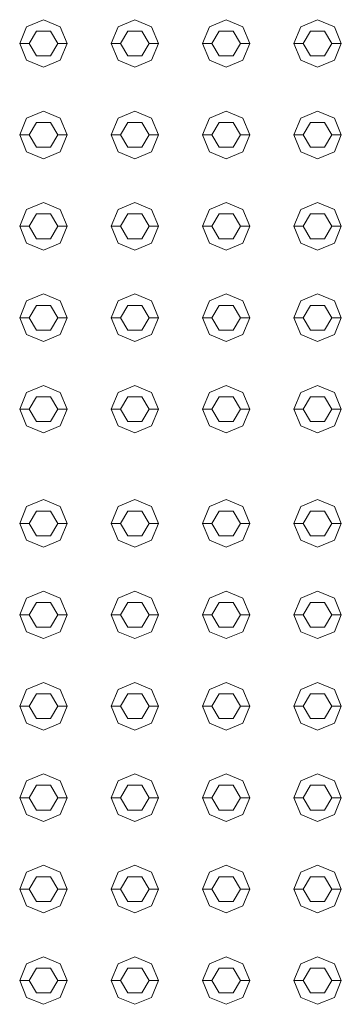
# Model space of a CAD drawing. Header units: millimetres. Extents: x -261 to 187, y -214 to 106.
# Tile 623 of 656: x -213.831 to -213.662, y 13.294 to 13.812. Entities that reach past the tile are written whole.
import ezdxf

# ---------------------------------------------------------------- set-up
doc = ezdxf.new("R2010")
doc.units = ezdxf.units.MM
doc.header["$LTSCALE"] = 0.005
doc.header["$MEASUREMENT"] = 0
doc.layers.add('IFC-Elemento construtivo genérico-Contorno', color=9, linetype='Continuous', lineweight=5)

msp = doc.modelspace()

# ---------------------------------------------------------------- linework, layer by layer
at = {"layer": 'IFC-Elemento construtivo genérico-Contorno', "lineweight": 5}
for p, q in [((-213.8274, 13.80853), (-213.81855, 13.8122)), ((-213.81855, 13.8122), (-213.80969, 13.80853)), ((-213.77931, 13.80853), (-213.77046, 13.8122)), ((-213.77046, 13.8122), (-213.7616, 13.80853)), ((-213.73122, 13.80853), (-213.72236, 13.8122)), ((-213.72236, 13.8122), (-213.71351, 13.80853)), ((-213.68313, 13.80853), (-213.67427, 13.8122)), ((-213.67427, 13.8122), (-213.66542, 13.80853)), ((-213.83107, 13.79968), (-213.8274, 13.80853)), ((-213.82606, 13.79968), (-213.8223, 13.80618)), ((-213.8223, 13.80618), (-213.81479, 13.80618)), ((-213.81479, 13.80618), (-213.81103, 13.79968)), ((-213.80969, 13.80853), (-213.80602, 13.79968)), ((-213.78298, 13.79968), (-213.77931, 13.80853)), ((-213.77797, 13.79968), (-213.77421, 13.80618)), ((-213.77421, 13.80618), (-213.7667, 13.80618)), ((-213.7667, 13.80618), (-213.76294, 13.79968)), ((-213.7616, 13.80853), (-213.75793, 13.79968)), ((-213.73489, 13.79968), (-213.73122, 13.80853)), ((-213.72988, 13.79968), (-213.72612, 13.80618)), ((-213.72612, 13.80618), (-213.71861, 13.80618)), ((-213.71861, 13.80618), (-213.71485, 13.79968)), ((-213.71351, 13.80853), (-213.70984, 13.79968)), ((-213.6868, 13.79968), (-213.68313, 13.80853)), ((-213.68179, 13.79968), (-213.67803, 13.80618)), ((-213.67803, 13.80618), (-213.67052, 13.80618)), ((-213.67052, 13.80618), (-213.66676, 13.79968)), ((-213.66542, 13.80853), (-213.66175, 13.79968)), ((-213.83107, 13.79968), (-213.82606, 13.79968)), ((-213.83107, 13.79968), (-213.8274, 13.79082)), ((-213.82606, 13.79968), (-213.8223, 13.79316)), ((-213.81479, 13.79316), (-213.81103, 13.79968)), ((-213.81103, 13.79968), (-213.80602, 13.79968)), ((-213.80969, 13.79082), (-213.80602, 13.79968)), ((-213.78298, 13.79968), (-213.77797, 13.79968)), ((-213.78298, 13.79968), (-213.77931, 13.79082)), ((-213.77797, 13.79968), (-213.77421, 13.79316)), ((-213.7667, 13.79316), (-213.76294, 13.79968)), ((-213.76294, 13.79968), (-213.75793, 13.79968)), ((-213.7616, 13.79082), (-213.75793, 13.79968)), ((-213.73489, 13.79968), (-213.72988, 13.79968)), ((-213.73489, 13.79968), (-213.73122, 13.79082)), ((-213.72988, 13.79968), (-213.72612, 13.79316)), ((-213.71861, 13.79316), (-213.71485, 13.79968)), ((-213.71485, 13.79968), (-213.70984, 13.79968)), ((-213.71351, 13.79082), (-213.70984, 13.79968)), ((-213.6868, 13.79968), (-213.68179, 13.79968)), ((-213.6868, 13.79968), (-213.68313, 13.79082)), ((-213.68179, 13.79968), (-213.67803, 13.79316)), ((-213.67052, 13.79316), (-213.66676, 13.79968)), ((-213.66676, 13.79968), (-213.66175, 13.79968)), ((-213.66542, 13.79082), (-213.66175, 13.79968)), ((-213.8274, 13.79082), (-213.81855, 13.78715)), ((-213.8223, 13.79316), (-213.81479, 13.79316)), ((-213.81855, 13.78715), (-213.80969, 13.79082)), ((-213.77931, 13.79082), (-213.77046, 13.78715)), ((-213.77421, 13.79316), (-213.7667, 13.79316)), ((-213.77046, 13.78715), (-213.7616, 13.79082)), ((-213.73122, 13.79082), (-213.72236, 13.78715)), ((-213.72612, 13.79316), (-213.71861, 13.79316)), ((-213.72236, 13.78715), (-213.71351, 13.79082)), ((-213.68313, 13.79082), (-213.67427, 13.78715)), ((-213.67803, 13.79316), (-213.67052, 13.79316)), ((-213.67427, 13.78715), (-213.66542, 13.79082)), ((-213.8274, 13.76044), (-213.81855, 13.76411)), ((-213.81855, 13.76411), (-213.80969, 13.76044)), ((-213.77931, 13.76044), (-213.77046, 13.76411)), ((-213.77046, 13.76411), (-213.7616, 13.76044)), ((-213.73122, 13.76044), (-213.72236, 13.76411)), ((-213.72236, 13.76411), (-213.71351, 13.76044)), ((-213.68313, 13.76044), (-213.67427, 13.76411)), ((-213.67427, 13.76411), (-213.66542, 13.76044)), ((-213.83107, 13.75158), (-213.8274, 13.76044)), ((-213.82606, 13.75158), (-213.8223, 13.75809)), ((-213.8223, 13.75809), (-213.81479, 13.75809)), ((-213.81479, 13.75809), (-213.81103, 13.75158)), ((-213.80969, 13.76044), (-213.80602, 13.75158)), ((-213.78298, 13.75158), (-213.77931, 13.76044)), ((-213.77797, 13.75158), (-213.77421, 13.75809)), ((-213.77421, 13.75809), (-213.7667, 13.75809)), ((-213.7667, 13.75809), (-213.76294, 13.75158)), ((-213.7616, 13.76044), (-213.75793, 13.75158)), ((-213.73489, 13.75158), (-213.73122, 13.76044)), ((-213.72988, 13.75158), (-213.72612, 13.75809)), ((-213.72612, 13.75809), (-213.71861, 13.75809)), ((-213.71861, 13.75809), (-213.71485, 13.75158)), ((-213.71351, 13.76044), (-213.70984, 13.75158)), ((-213.6868, 13.75158), (-213.68313, 13.76044)), ((-213.68179, 13.75158), (-213.67803, 13.75809)), ((-213.67803, 13.75809), (-213.67052, 13.75809)), ((-213.67052, 13.75809), (-213.66676, 13.75158)), ((-213.66542, 13.76044), (-213.66175, 13.75158)), ((-213.83107, 13.75158), (-213.82606, 13.75158)), ((-213.83107, 13.75158), (-213.8274, 13.74273)), ((-213.82606, 13.75158), (-213.8223, 13.74508)), ((-213.81479, 13.74508), (-213.81103, 13.75158)), ((-213.81103, 13.75158), (-213.80602, 13.75158)), ((-213.80969, 13.74273), (-213.80602, 13.75158)), ((-213.78298, 13.75158), (-213.77797, 13.75158)), ((-213.78298, 13.75158), (-213.77931, 13.74273)), ((-213.77797, 13.75158), (-213.77421, 13.74508)), ((-213.7667, 13.74508), (-213.76294, 13.75158)), ((-213.76294, 13.75158), (-213.75793, 13.75158)), ((-213.7616, 13.74273), (-213.75793, 13.75158)), ((-213.73489, 13.75158), (-213.72988, 13.75158)), ((-213.73489, 13.75158), (-213.73122, 13.74273)), ((-213.72988, 13.75158), (-213.72612, 13.74508)), ((-213.71861, 13.74508), (-213.71485, 13.75158)), ((-213.71485, 13.75158), (-213.70984, 13.75158)), ((-213.71351, 13.74273), (-213.70984, 13.75158)), ((-213.6868, 13.75158), (-213.68179, 13.75158)), ((-213.6868, 13.75158), (-213.68313, 13.74273)), ((-213.68179, 13.75158), (-213.67803, 13.74508)), ((-213.67052, 13.74508), (-213.66676, 13.75158)), ((-213.66676, 13.75158), (-213.66175, 13.75158)), ((-213.66542, 13.74273), (-213.66175, 13.75158)), ((-213.8274, 13.74273), (-213.81855, 13.73906)), ((-213.8223, 13.74508), (-213.81479, 13.74508)), ((-213.81855, 13.73906), (-213.80969, 13.74273)), ((-213.77931, 13.74273), (-213.77046, 13.73906)), ((-213.77421, 13.74508), (-213.7667, 13.74508)), ((-213.77046, 13.73906), (-213.7616, 13.74273)), ((-213.73122, 13.74273), (-213.72236, 13.73906)), ((-213.72612, 13.74508), (-213.71861, 13.74508)), ((-213.72236, 13.73906), (-213.71351, 13.74273)), ((-213.68313, 13.74273), (-213.67427, 13.73906)), ((-213.67803, 13.74508), (-213.67052, 13.74508)), ((-213.67427, 13.73906), (-213.66542, 13.74273)), ((-213.83107, 13.70349), (-213.8274, 13.71235)), ((-213.8274, 13.71235), (-213.81855, 13.71602)), ((-213.81855, 13.71602), (-213.80969, 13.71235)), ((-213.80969, 13.71235), (-213.80602, 13.70349)), ((-213.78298, 13.70349), (-213.77931, 13.71235)), ((-213.77931, 13.71235), (-213.77046, 13.71602)), ((-213.77046, 13.71602), (-213.7616, 13.71235)), ((-213.7616, 13.71235), (-213.75793, 13.70349)), ((-213.73489, 13.70349), (-213.73122, 13.71235)), ((-213.73122, 13.71235), (-213.72236, 13.71602)), ((-213.72236, 13.71602), (-213.71351, 13.71235)), ((-213.71351, 13.71235), (-213.70984, 13.70349)), ((-213.6868, 13.70349), (-213.68313, 13.71235)), ((-213.68313, 13.71235), (-213.67427, 13.71602)), ((-213.67427, 13.71602), (-213.66542, 13.71235)), ((-213.66542, 13.71235), (-213.66175, 13.70349)), ((-213.82606, 13.70349), (-213.8223, 13.71)), ((-213.8223, 13.71), (-213.81479, 13.71)), ((-213.81479, 13.71), (-213.81103, 13.70349)), ((-213.77797, 13.70349), (-213.77421, 13.71)), ((-213.77421, 13.71), (-213.7667, 13.71)), ((-213.7667, 13.71), (-213.76294, 13.70349)), ((-213.72988, 13.70349), (-213.72612, 13.71)), ((-213.72612, 13.71), (-213.71861, 13.71)), ((-213.71861, 13.71), (-213.71485, 13.70349)), ((-213.68179, 13.70349), (-213.67803, 13.71)), ((-213.67803, 13.71), (-213.67052, 13.71)), ((-213.67052, 13.71), (-213.66676, 13.70349)), ((-213.83107, 13.70349), (-213.82606, 13.70349)), ((-213.83107, 13.70349), (-213.8274, 13.69464)), ((-213.82606, 13.70349), (-213.8223, 13.69699)), ((-213.81479, 13.69699), (-213.81103, 13.70349)), ((-213.81103, 13.70349), (-213.80602, 13.70349)), ((-213.80969, 13.69464), (-213.80602, 13.70349)), ((-213.78298, 13.70349), (-213.77797, 13.70349)), ((-213.78298, 13.70349), (-213.77931, 13.69464)), ((-213.77797, 13.70349), (-213.77421, 13.69699)), ((-213.7667, 13.69699), (-213.76294, 13.70349)), ((-213.76294, 13.70349), (-213.75793, 13.70349)), ((-213.7616, 13.69464), (-213.75793, 13.70349)), ((-213.73489, 13.70349), (-213.72988, 13.70349)), ((-213.73489, 13.70349), (-213.73122, 13.69464)), ((-213.72988, 13.70349), (-213.72612, 13.69699)), ((-213.71861, 13.69699), (-213.71485, 13.70349)), ((-213.71485, 13.70349), (-213.70984, 13.70349)), ((-213.71351, 13.69464), (-213.70984, 13.70349)), ((-213.6868, 13.70349), (-213.68179, 13.70349)), ((-213.6868, 13.70349), (-213.68313, 13.69464)), ((-213.68179, 13.70349), (-213.67803, 13.69699)), ((-213.67052, 13.69699), (-213.66676, 13.70349)), ((-213.66676, 13.70349), (-213.66175, 13.70349)), ((-213.66542, 13.69464), (-213.66175, 13.70349)), ((-213.8223, 13.69699), (-213.81479, 13.69699)), ((-213.77421, 13.69699), (-213.7667, 13.69699)), ((-213.72612, 13.69699), (-213.71861, 13.69699)), ((-213.67803, 13.69699), (-213.67052, 13.69699)), ((-213.8274, 13.69464), (-213.81855, 13.69097)), ((-213.81855, 13.69097), (-213.80969, 13.69464)), ((-213.77931, 13.69464), (-213.77046, 13.69097)), ((-213.77046, 13.69097), (-213.7616, 13.69464)), ((-213.73122, 13.69464), (-213.72236, 13.69097)), ((-213.72236, 13.69097), (-213.71351, 13.69464)), ((-213.68313, 13.69464), (-213.67427, 13.69097)), ((-213.67427, 13.69097), (-213.66542, 13.69464)), ((-213.8274, 13.66426), (-213.81855, 13.66792)), ((-213.81855, 13.66792), (-213.80969, 13.66426)), ((-213.77931, 13.66426), (-213.77046, 13.66792)), ((-213.77046, 13.66792), (-213.7616, 13.66426)), ((-213.73122, 13.66426), (-213.72236, 13.66792)), ((-213.72236, 13.66792), (-213.71351, 13.66426)), ((-213.68313, 13.66426), (-213.67427, 13.66792)), ((-213.67427, 13.66792), (-213.66542, 13.66426)), ((-213.83107, 13.6554), (-213.8274, 13.66426)), ((-213.82606, 13.6554), (-213.8223, 13.66191)), ((-213.8223, 13.66191), (-213.81479, 13.66191)), ((-213.81479, 13.66191), (-213.81103, 13.6554)), ((-213.80969, 13.66426), (-213.80602, 13.6554)), ((-213.78298, 13.6554), (-213.77931, 13.66426)), ((-213.77797, 13.6554), (-213.77421, 13.66191)), ((-213.77421, 13.66191), (-213.7667, 13.66191)), ((-213.7667, 13.66191), (-213.76294, 13.6554)), ((-213.7616, 13.66426), (-213.75793, 13.6554)), ((-213.73489, 13.6554), (-213.73122, 13.66426)), ((-213.72988, 13.6554), (-213.72612, 13.66191)), ((-213.72612, 13.66191), (-213.71861, 13.66191)), ((-213.71861, 13.66191), (-213.71485, 13.6554)), ((-213.71351, 13.66426), (-213.70984, 13.6554)), ((-213.6868, 13.6554), (-213.68313, 13.66426)), ((-213.68179, 13.6554), (-213.67803, 13.66191)), ((-213.67803, 13.66191), (-213.67052, 13.66191)), ((-213.67052, 13.66191), (-213.66676, 13.6554)), ((-213.66542, 13.66426), (-213.66175, 13.6554)), ((-213.83107, 13.6554), (-213.82606, 13.6554)), ((-213.83107, 13.6554), (-213.8274, 13.64654)), ((-213.82606, 13.6554), (-213.8223, 13.64889)), ((-213.81479, 13.64889), (-213.81103, 13.6554)), ((-213.81103, 13.6554), (-213.80602, 13.6554)), ((-213.80969, 13.64654), (-213.80602, 13.6554)), ((-213.78298, 13.6554), (-213.77797, 13.6554)), ((-213.78298, 13.6554), (-213.77931, 13.64654)), ((-213.77797, 13.6554), (-213.77421, 13.64889)), ((-213.7667, 13.64889), (-213.76294, 13.6554)), ((-213.76294, 13.6554), (-213.75793, 13.6554)), ((-213.7616, 13.64654), (-213.75793, 13.6554)), ((-213.73489, 13.6554), (-213.72988, 13.6554)), ((-213.73489, 13.6554), (-213.73122, 13.64654)), ((-213.72988, 13.6554), (-213.72612, 13.64889)), ((-213.71861, 13.64889), (-213.71485, 13.6554)), ((-213.71485, 13.6554), (-213.70984, 13.6554)), ((-213.71351, 13.64654), (-213.70984, 13.6554)), ((-213.6868, 13.6554), (-213.68179, 13.6554)), ((-213.6868, 13.6554), (-213.68313, 13.64654)), ((-213.68179, 13.6554), (-213.67803, 13.64889)), ((-213.67052, 13.64889), (-213.66676, 13.6554)), ((-213.66676, 13.6554), (-213.66175, 13.6554)), ((-213.66542, 13.64654), (-213.66175, 13.6554)), ((-213.8274, 13.64654), (-213.81855, 13.64287)), ((-213.8223, 13.64889), (-213.81479, 13.64889)), ((-213.81855, 13.64287), (-213.80969, 13.64654)), ((-213.77931, 13.64654), (-213.77046, 13.64287)), ((-213.77421, 13.64889), (-213.7667, 13.64889)), ((-213.77046, 13.64287), (-213.7616, 13.64654)), ((-213.73122, 13.64654), (-213.72236, 13.64287)), ((-213.72612, 13.64889), (-213.71861, 13.64889)), ((-213.72236, 13.64287), (-213.71351, 13.64654)), ((-213.68313, 13.64654), (-213.67427, 13.64287)), ((-213.67803, 13.64889), (-213.67052, 13.64889)), ((-213.67427, 13.64287), (-213.66542, 13.64654)), ((-213.8274, 13.61616), (-213.81855, 13.61983)), ((-213.81855, 13.61983), (-213.80969, 13.61616)), ((-213.77931, 13.61616), (-213.77046, 13.61983)), ((-213.77046, 13.61983), (-213.7616, 13.61616)), ((-213.73122, 13.61616), (-213.72236, 13.61983)), ((-213.72236, 13.61983), (-213.71351, 13.61616)), ((-213.68313, 13.61616), (-213.67427, 13.61983)), ((-213.67427, 13.61983), (-213.66542, 13.61616)), ((-213.83107, 13.60731), (-213.8274, 13.61616)), ((-213.82606, 13.60731), (-213.8223, 13.61381)), ((-213.8223, 13.61381), (-213.81479, 13.61381)), ((-213.81479, 13.61381), (-213.81103, 13.60731)), ((-213.80969, 13.61616), (-213.80602, 13.60731)), ((-213.78298, 13.60731), (-213.77931, 13.61616)), ((-213.77797, 13.60731), (-213.77421, 13.61381)), ((-213.77421, 13.61381), (-213.7667, 13.61381)), ((-213.7667, 13.61381), (-213.76294, 13.60731)), ((-213.7616, 13.61616), (-213.75793, 13.60731)), ((-213.73489, 13.60731), (-213.73122, 13.61616)), ((-213.72988, 13.60731), (-213.72612, 13.61381)), ((-213.72612, 13.61381), (-213.71861, 13.61381)), ((-213.71861, 13.61381), (-213.71485, 13.60731)), ((-213.71351, 13.61616), (-213.70984, 13.60731)), ((-213.6868, 13.60731), (-213.68313, 13.61616)), ((-213.68179, 13.60731), (-213.67803, 13.61381)), ((-213.67803, 13.61381), (-213.67052, 13.61381)), ((-213.67052, 13.61381), (-213.66676, 13.60731)), ((-213.66542, 13.61616), (-213.66175, 13.60731)), ((-213.83107, 13.60731), (-213.82606, 13.60731)), ((-213.83107, 13.60731), (-213.8274, 13.59845)), ((-213.82606, 13.60731), (-213.8223, 13.6008)), ((-213.81479, 13.6008), (-213.81103, 13.60731)), ((-213.81103, 13.60731), (-213.80602, 13.60731)), ((-213.80969, 13.59845), (-213.80602, 13.60731)), ((-213.78298, 13.60731), (-213.77797, 13.60731)), ((-213.78298, 13.60731), (-213.77931, 13.59845)), ((-213.77797, 13.60731), (-213.77421, 13.6008)), ((-213.7667, 13.6008), (-213.76294, 13.60731)), ((-213.76294, 13.60731), (-213.75793, 13.60731)), ((-213.7616, 13.59845), (-213.75793, 13.60731)), ((-213.73489, 13.60731), (-213.72988, 13.60731)), ((-213.73489, 13.60731), (-213.73122, 13.59845)), ((-213.72988, 13.60731), (-213.72612, 13.6008)), ((-213.71861, 13.6008), (-213.71485, 13.60731)), ((-213.71485, 13.60731), (-213.70984, 13.60731)), ((-213.71351, 13.59845), (-213.70984, 13.60731)), ((-213.6868, 13.60731), (-213.68179, 13.60731)), ((-213.6868, 13.60731), (-213.68313, 13.59845)), ((-213.68179, 13.60731), (-213.67803, 13.6008)), ((-213.67052, 13.6008), (-213.66676, 13.60731)), ((-213.66676, 13.60731), (-213.66175, 13.60731)), ((-213.66542, 13.59845), (-213.66175, 13.60731)), ((-213.8274, 13.59845), (-213.81855, 13.59478)), ((-213.8223, 13.6008), (-213.81479, 13.6008)), ((-213.81855, 13.59478), (-213.80969, 13.59845)), ((-213.77931, 13.59845), (-213.77046, 13.59478)), ((-213.77421, 13.6008), (-213.7667, 13.6008)), ((-213.77046, 13.59478), (-213.7616, 13.59845)), ((-213.73122, 13.59845), (-213.72236, 13.59478)), ((-213.72612, 13.6008), (-213.71861, 13.6008)), ((-213.72236, 13.59478), (-213.71351, 13.59845)), ((-213.68313, 13.59845), (-213.67427, 13.59478)), ((-213.67803, 13.6008), (-213.67052, 13.6008)), ((-213.67427, 13.59478), (-213.66542, 13.59845)), ((-213.83107, 13.54719), (-213.8274, 13.55605)), ((-213.8274, 13.55605), (-213.81855, 13.55972)), ((-213.81855, 13.55972), (-213.80969, 13.55605)), ((-213.80969, 13.55605), (-213.80602, 13.54719)), ((-213.78298, 13.54719), (-213.77931, 13.55605)), ((-213.77931, 13.55605), (-213.77046, 13.55972)), ((-213.77046, 13.55972), (-213.7616, 13.55605)), ((-213.7616, 13.55605), (-213.75793, 13.54719)), ((-213.73489, 13.54719), (-213.73122, 13.55605)), ((-213.73122, 13.55605), (-213.72236, 13.55972)), ((-213.72236, 13.55972), (-213.71351, 13.55605)), ((-213.71351, 13.55605), (-213.70984, 13.54719)), ((-213.6868, 13.54719), (-213.68313, 13.55605)), ((-213.68313, 13.55605), (-213.67427, 13.55972)), ((-213.67427, 13.55972), (-213.66542, 13.55605)), ((-213.66542, 13.55605), (-213.66175, 13.54719)), ((-213.82606, 13.54719), (-213.8223, 13.5537)), ((-213.8223, 13.5537), (-213.81479, 13.5537)), ((-213.81479, 13.5537), (-213.81103, 13.54719)), ((-213.77797, 13.54719), (-213.77421, 13.5537)), ((-213.77421, 13.5537), (-213.7667, 13.5537)), ((-213.7667, 13.5537), (-213.76294, 13.54719)), ((-213.72988, 13.54719), (-213.72612, 13.5537)), ((-213.72612, 13.5537), (-213.71861, 13.5537)), ((-213.71861, 13.5537), (-213.71485, 13.54719)), ((-213.68179, 13.54719), (-213.67803, 13.5537)), ((-213.67803, 13.5537), (-213.67052, 13.5537)), ((-213.67052, 13.5537), (-213.66676, 13.54719)), ((-213.83107, 13.54719), (-213.82606, 13.54719)), ((-213.83107, 13.54719), (-213.8274, 13.53834)), ((-213.82606, 13.54719), (-213.8223, 13.54069)), ((-213.81479, 13.54069), (-213.81103, 13.54719)), ((-213.81103, 13.54719), (-213.80602, 13.54719)), ((-213.80969, 13.53834), (-213.80602, 13.54719)), ((-213.78298, 13.54719), (-213.77797, 13.54719)), ((-213.78298, 13.54719), (-213.77931, 13.53834)), ((-213.77797, 13.54719), (-213.77421, 13.54069)), ((-213.7667, 13.54069), (-213.76294, 13.54719)), ((-213.76294, 13.54719), (-213.75793, 13.54719)), ((-213.7616, 13.53834), (-213.75793, 13.54719)), ((-213.73489, 13.54719), (-213.72988, 13.54719)), ((-213.73489, 13.54719), (-213.73122, 13.53834)), ((-213.72988, 13.54719), (-213.72612, 13.54069)), ((-213.71861, 13.54069), (-213.71485, 13.54719)), ((-213.71485, 13.54719), (-213.70984, 13.54719)), ((-213.71351, 13.53834), (-213.70984, 13.54719)), ((-213.6868, 13.54719), (-213.68179, 13.54719)), ((-213.6868, 13.54719), (-213.68313, 13.53834)), ((-213.68179, 13.54719), (-213.67803, 13.54069)), ((-213.67052, 13.54069), (-213.66676, 13.54719)), ((-213.66676, 13.54719), (-213.66175, 13.54719)), ((-213.66542, 13.53834), (-213.66175, 13.54719)), ((-213.8223, 13.54069), (-213.81479, 13.54069)), ((-213.77421, 13.54069), (-213.7667, 13.54069)), ((-213.72612, 13.54069), (-213.71861, 13.54069)), ((-213.67803, 13.54069), (-213.67052, 13.54069)), ((-213.8274, 13.53834), (-213.81855, 13.53467)), ((-213.81855, 13.53467), (-213.80969, 13.53834)), ((-213.77931, 13.53834), (-213.77046, 13.53467)), ((-213.77046, 13.53467), (-213.7616, 13.53834)), ((-213.73122, 13.53834), (-213.72236, 13.53467)), ((-213.72236, 13.53467), (-213.71351, 13.53834)), ((-213.68313, 13.53834), (-213.67427, 13.53467)), ((-213.67427, 13.53467), (-213.66542, 13.53834)), ((-213.8274, 13.50796), (-213.81855, 13.51163)), ((-213.81855, 13.51163), (-213.80969, 13.50796)), ((-213.77931, 13.50796), (-213.77046, 13.51163)), ((-213.77046, 13.51163), (-213.7616, 13.50796)), ((-213.73122, 13.50796), (-213.72236, 13.51163)), ((-213.72236, 13.51163), (-213.71351, 13.50796)), ((-213.68313, 13.50796), (-213.67427, 13.51163)), ((-213.67427, 13.51163), (-213.66542, 13.50796)), ((-213.83107, 13.4991), (-213.8274, 13.50796)), ((-213.82606, 13.4991), (-213.8223, 13.50561)), ((-213.8223, 13.50561), (-213.81479, 13.50561)), ((-213.81479, 13.50561), (-213.81103, 13.4991)), ((-213.80969, 13.50796), (-213.80602, 13.4991)), ((-213.78298, 13.4991), (-213.77931, 13.50796)), ((-213.77797, 13.4991), (-213.77421, 13.50561)), ((-213.77421, 13.50561), (-213.7667, 13.50561)), ((-213.7667, 13.50561), (-213.76294, 13.4991)), ((-213.7616, 13.50796), (-213.75793, 13.4991)), ((-213.73489, 13.4991), (-213.73122, 13.50796)), ((-213.72988, 13.4991), (-213.72612, 13.50561)), ((-213.72612, 13.50561), (-213.71861, 13.50561)), ((-213.71861, 13.50561), (-213.71485, 13.4991)), ((-213.71351, 13.50796), (-213.70984, 13.4991)), ((-213.6868, 13.4991), (-213.68313, 13.50796)), ((-213.68179, 13.4991), (-213.67803, 13.50561)), ((-213.67803, 13.50561), (-213.67052, 13.50561)), ((-213.67052, 13.50561), (-213.66676, 13.4991)), ((-213.66542, 13.50796), (-213.66175, 13.4991)), ((-213.83107, 13.4991), (-213.82606, 13.4991)), ((-213.83107, 13.4991), (-213.8274, 13.49024)), ((-213.82606, 13.4991), (-213.8223, 13.49259)), ((-213.81479, 13.49259), (-213.81103, 13.4991)), ((-213.81103, 13.4991), (-213.80602, 13.4991)), ((-213.80969, 13.49024), (-213.80602, 13.4991)), ((-213.78298, 13.4991), (-213.77797, 13.4991)), ((-213.78298, 13.4991), (-213.77931, 13.49024)), ((-213.77797, 13.4991), (-213.77421, 13.49259)), ((-213.7667, 13.49259), (-213.76294, 13.4991)), ((-213.76294, 13.4991), (-213.75793, 13.4991)), ((-213.7616, 13.49024), (-213.75793, 13.4991)), ((-213.73489, 13.4991), (-213.72988, 13.4991)), ((-213.73489, 13.4991), (-213.73122, 13.49024)), ((-213.72988, 13.4991), (-213.72612, 13.49259)), ((-213.71861, 13.49259), (-213.71485, 13.4991)), ((-213.71485, 13.4991), (-213.70984, 13.4991)), ((-213.71351, 13.49024), (-213.70984, 13.4991)), ((-213.6868, 13.4991), (-213.68179, 13.4991)), ((-213.6868, 13.4991), (-213.68313, 13.49024)), ((-213.68179, 13.4991), (-213.67803, 13.49259)), ((-213.67052, 13.49259), (-213.66676, 13.4991)), ((-213.66676, 13.4991), (-213.66175, 13.4991)), ((-213.66542, 13.49024), (-213.66175, 13.4991)), ((-213.8274, 13.49024), (-213.81855, 13.48658)), ((-213.8223, 13.49259), (-213.81479, 13.49259)), ((-213.81855, 13.48658), (-213.80969, 13.49024)), ((-213.77931, 13.49024), (-213.77046, 13.48658)), ((-213.77421, 13.49259), (-213.7667, 13.49259)), ((-213.77046, 13.48658), (-213.7616, 13.49024)), ((-213.73122, 13.49024), (-213.72236, 13.48658)), ((-213.72612, 13.49259), (-213.71861, 13.49259)), ((-213.72236, 13.48658), (-213.71351, 13.49024)), ((-213.68313, 13.49024), (-213.67427, 13.48658)), ((-213.67803, 13.49259), (-213.67052, 13.49259)), ((-213.67427, 13.48658), (-213.66542, 13.49024)), ((-213.8274, 13.45986), (-213.81855, 13.46353)), ((-213.81855, 13.46353), (-213.80969, 13.45986)), ((-213.77931, 13.45986), (-213.77046, 13.46353)), ((-213.77046, 13.46353), (-213.7616, 13.45986)), ((-213.73122, 13.45986), (-213.72236, 13.46353)), ((-213.72236, 13.46353), (-213.71351, 13.45986)), ((-213.68313, 13.45986), (-213.67427, 13.46353)), ((-213.67427, 13.46353), (-213.66542, 13.45986)), ((-213.83107, 13.45101), (-213.8274, 13.45986)), ((-213.82606, 13.45101), (-213.8223, 13.45752)), ((-213.8223, 13.45752), (-213.81479, 13.45752)), ((-213.81479, 13.45752), (-213.81103, 13.45101)), ((-213.80969, 13.45986), (-213.80602, 13.45101)), ((-213.78298, 13.45101), (-213.77931, 13.45986)), ((-213.77797, 13.45101), (-213.77421, 13.45752)), ((-213.77421, 13.45752), (-213.7667, 13.45752)), ((-213.7667, 13.45752), (-213.76294, 13.45101)), ((-213.7616, 13.45986), (-213.75793, 13.45101)), ((-213.73489, 13.45101), (-213.73122, 13.45986)), ((-213.72988, 13.45101), (-213.72612, 13.45752)), ((-213.72612, 13.45752), (-213.71861, 13.45752)), ((-213.71861, 13.45752), (-213.71485, 13.45101)), ((-213.71351, 13.45986), (-213.70984, 13.45101)), ((-213.6868, 13.45101), (-213.68313, 13.45986)), ((-213.68179, 13.45101), (-213.67803, 13.45752)), ((-213.67803, 13.45752), (-213.67052, 13.45752)), ((-213.67052, 13.45752), (-213.66676, 13.45101)), ((-213.66542, 13.45986), (-213.66175, 13.45101)), ((-213.83107, 13.45101), (-213.82606, 13.45101)), ((-213.83107, 13.45101), (-213.8274, 13.44215)), ((-213.82606, 13.45101), (-213.8223, 13.4445)), ((-213.81479, 13.4445), (-213.81103, 13.45101)), ((-213.81103, 13.45101), (-213.80602, 13.45101)), ((-213.80969, 13.44215), (-213.80602, 13.45101)), ((-213.78298, 13.45101), (-213.77797, 13.45101)), ((-213.78298, 13.45101), (-213.77931, 13.44215)), ((-213.77797, 13.45101), (-213.77421, 13.4445)), ((-213.7667, 13.4445), (-213.76294, 13.45101)), ((-213.76294, 13.45101), (-213.75793, 13.45101)), ((-213.7616, 13.44215), (-213.75793, 13.45101)), ((-213.73489, 13.45101), (-213.72988, 13.45101)), ((-213.73489, 13.45101), (-213.73122, 13.44215)), ((-213.72988, 13.45101), (-213.72612, 13.4445)), ((-213.71861, 13.4445), (-213.71485, 13.45101)), ((-213.71485, 13.45101), (-213.70984, 13.45101)), ((-213.71351, 13.44215), (-213.70984, 13.45101)), ((-213.6868, 13.45101), (-213.68179, 13.45101)), ((-213.6868, 13.45101), (-213.68313, 13.44215)), ((-213.68179, 13.45101), (-213.67803, 13.4445)), ((-213.67052, 13.4445), (-213.66676, 13.45101)), ((-213.66676, 13.45101), (-213.66175, 13.45101)), ((-213.66542, 13.44215), (-213.66175, 13.45101)), ((-213.8274, 13.44215), (-213.81855, 13.43849)), ((-213.8223, 13.4445), (-213.81479, 13.4445)), ((-213.81855, 13.43849), (-213.80969, 13.44215)), ((-213.77931, 13.44215), (-213.77046, 13.43849)), ((-213.77421, 13.4445), (-213.7667, 13.4445)), ((-213.77046, 13.43849), (-213.7616, 13.44215)), ((-213.73122, 13.44215), (-213.72236, 13.43849)), ((-213.72612, 13.4445), (-213.71861, 13.4445)), ((-213.72236, 13.43849), (-213.71351, 13.44215)), ((-213.68313, 13.44215), (-213.67427, 13.43849)), ((-213.67803, 13.4445), (-213.67052, 13.4445)), ((-213.67427, 13.43849), (-213.66542, 13.44215)), ((-213.83107, 13.40292), (-213.8274, 13.41177)), ((-213.8274, 13.41177), (-213.81855, 13.41544)), ((-213.81855, 13.41544), (-213.80969, 13.41177)), ((-213.80969, 13.41177), (-213.80602, 13.40292)), ((-213.78298, 13.40292), (-213.77931, 13.41177)), ((-213.77931, 13.41177), (-213.77046, 13.41544)), ((-213.77046, 13.41544), (-213.7616, 13.41177)), ((-213.7616, 13.41177), (-213.75793, 13.40292)), ((-213.73489, 13.40292), (-213.73122, 13.41177)), ((-213.73122, 13.41177), (-213.72236, 13.41544)), ((-213.72236, 13.41544), (-213.71351, 13.41177)), ((-213.71351, 13.41177), (-213.70984, 13.40292)), ((-213.6868, 13.40292), (-213.68313, 13.41177)), ((-213.68313, 13.41177), (-213.67427, 13.41544)), ((-213.67427, 13.41544), (-213.66542, 13.41177)), ((-213.66542, 13.41177), (-213.66175, 13.40292)), ((-213.82606, 13.40292), (-213.8223, 13.40943)), ((-213.8223, 13.40943), (-213.81479, 13.40943)), ((-213.81479, 13.40943), (-213.81103, 13.40292)), ((-213.77797, 13.40292), (-213.77421, 13.40943)), ((-213.77421, 13.40943), (-213.7667, 13.40943)), ((-213.7667, 13.40943), (-213.76294, 13.40292)), ((-213.72988, 13.40292), (-213.72612, 13.40943)), ((-213.72612, 13.40943), (-213.71861, 13.40943)), ((-213.71861, 13.40943), (-213.71485, 13.40292)), ((-213.68179, 13.40292), (-213.67803, 13.40943)), ((-213.67803, 13.40943), (-213.67052, 13.40943)), ((-213.67052, 13.40943), (-213.66676, 13.40292)), ((-213.83107, 13.40292), (-213.82606, 13.40292)), ((-213.83107, 13.40292), (-213.8274, 13.39406)), ((-213.82606, 13.40292), (-213.8223, 13.39641)), ((-213.81479, 13.39641), (-213.81103, 13.40292)), ((-213.81103, 13.40292), (-213.80602, 13.40292)), ((-213.80969, 13.39406), (-213.80602, 13.40292)), ((-213.78298, 13.40292), (-213.77797, 13.40292)), ((-213.78298, 13.40292), (-213.77931, 13.39406)), ((-213.77797, 13.40292), (-213.77421, 13.39641)), ((-213.7667, 13.39641), (-213.76294, 13.40292)), ((-213.76294, 13.40292), (-213.75793, 13.40292)), ((-213.7616, 13.39406), (-213.75793, 13.40292)), ((-213.73489, 13.40292), (-213.72988, 13.40292)), ((-213.73489, 13.40292), (-213.73122, 13.39406)), ((-213.72988, 13.40292), (-213.72612, 13.39641)), ((-213.71861, 13.39641), (-213.71485, 13.40292)), ((-213.71485, 13.40292), (-213.70984, 13.40292)), ((-213.71351, 13.39406), (-213.70984, 13.40292)), ((-213.6868, 13.40292), (-213.68179, 13.40292)), ((-213.6868, 13.40292), (-213.68313, 13.39406)), ((-213.68179, 13.40292), (-213.67803, 13.39641)), ((-213.67052, 13.39641), (-213.66676, 13.40292)), ((-213.66676, 13.40292), (-213.66175, 13.40292)), ((-213.66542, 13.39406), (-213.66175, 13.40292)), ((-213.8223, 13.39641), (-213.81479, 13.39641)), ((-213.77421, 13.39641), (-213.7667, 13.39641)), ((-213.72612, 13.39641), (-213.71861, 13.39641)), ((-213.67803, 13.39641), (-213.67052, 13.39641)), ((-213.8274, 13.39406), (-213.81855, 13.3904)), ((-213.81855, 13.3904), (-213.80969, 13.39406)), ((-213.77931, 13.39406), (-213.77046, 13.3904)), ((-213.77046, 13.3904), (-213.7616, 13.39406)), ((-213.73122, 13.39406), (-213.72236, 13.3904)), ((-213.72236, 13.3904), (-213.71351, 13.39406)), ((-213.68313, 13.39406), (-213.67427, 13.3904)), ((-213.67427, 13.3904), (-213.66542, 13.39406)), ((-213.8274, 13.36368), (-213.81855, 13.36735)), ((-213.81855, 13.36735), (-213.80969, 13.36368)), ((-213.77931, 13.36368), (-213.77046, 13.36735)), ((-213.77046, 13.36735), (-213.7616, 13.36368)), ((-213.73122, 13.36368), (-213.72236, 13.36735)), ((-213.72236, 13.36735), (-213.71351, 13.36368)), ((-213.68313, 13.36368), (-213.67427, 13.36735)), ((-213.67427, 13.36735), (-213.66542, 13.36368)), ((-213.83107, 13.35483), (-213.8274, 13.36368)), ((-213.82606, 13.35483), (-213.8223, 13.36134)), ((-213.8223, 13.36134), (-213.81479, 13.36134)), ((-213.81479, 13.36134), (-213.81103, 13.35483)), ((-213.80969, 13.36368), (-213.80602, 13.35483)), ((-213.78298, 13.35483), (-213.77931, 13.36368)), ((-213.77797, 13.35483), (-213.77421, 13.36134)), ((-213.77421, 13.36134), (-213.7667, 13.36134)), ((-213.7667, 13.36134), (-213.76294, 13.35483)), ((-213.7616, 13.36368), (-213.75793, 13.35483)), ((-213.73489, 13.35483), (-213.73122, 13.36368)), ((-213.72988, 13.35483), (-213.72612, 13.36134)), ((-213.72612, 13.36134), (-213.71861, 13.36134)), ((-213.71861, 13.36134), (-213.71485, 13.35483)), ((-213.71351, 13.36368), (-213.70984, 13.35483)), ((-213.6868, 13.35483), (-213.68313, 13.36368)), ((-213.68179, 13.35483), (-213.67803, 13.36134)), ((-213.67803, 13.36134), (-213.67052, 13.36134)), ((-213.67052, 13.36134), (-213.66676, 13.35483)), ((-213.66542, 13.36368), (-213.66175, 13.35483)), ((-213.83107, 13.35483), (-213.82606, 13.35483)), ((-213.83107, 13.35483), (-213.8274, 13.34597)), ((-213.82606, 13.35483), (-213.8223, 13.34832)), ((-213.81479, 13.34832), (-213.81103, 13.35483)), ((-213.81103, 13.35483), (-213.80602, 13.35483)), ((-213.80969, 13.34597), (-213.80602, 13.35483)), ((-213.78298, 13.35483), (-213.77797, 13.35483)), ((-213.78298, 13.35483), (-213.77931, 13.34597)), ((-213.77797, 13.35483), (-213.77421, 13.34832)), ((-213.7667, 13.34832), (-213.76294, 13.35483)), ((-213.76294, 13.35483), (-213.75793, 13.35483)), ((-213.7616, 13.34597), (-213.75793, 13.35483)), ((-213.73489, 13.35483), (-213.72988, 13.35483)), ((-213.73489, 13.35483), (-213.73122, 13.34597)), ((-213.72988, 13.35483), (-213.72612, 13.34832)), ((-213.71861, 13.34832), (-213.71485, 13.35483)), ((-213.71485, 13.35483), (-213.70984, 13.35483)), ((-213.71351, 13.34597), (-213.70984, 13.35483)), ((-213.6868, 13.35483), (-213.68179, 13.35483)), ((-213.6868, 13.35483), (-213.68313, 13.34597)), ((-213.68179, 13.35483), (-213.67803, 13.34832)), ((-213.67052, 13.34832), (-213.66676, 13.35483)), ((-213.66676, 13.35483), (-213.66175, 13.35483)), ((-213.66542, 13.34597), (-213.66175, 13.35483)), ((-213.8274, 13.34597), (-213.81855, 13.3423)), ((-213.8223, 13.34832), (-213.81479, 13.34832)), ((-213.81855, 13.3423), (-213.80969, 13.34597)), ((-213.77931, 13.34597), (-213.77046, 13.3423)), ((-213.77421, 13.34832), (-213.7667, 13.34832)), ((-213.77046, 13.3423), (-213.7616, 13.34597)), ((-213.73122, 13.34597), (-213.72236, 13.3423)), ((-213.72612, 13.34832), (-213.71861, 13.34832)), ((-213.72236, 13.3423), (-213.71351, 13.34597)), ((-213.68313, 13.34597), (-213.67427, 13.3423)), ((-213.67803, 13.34832), (-213.67052, 13.34832)), ((-213.67427, 13.3423), (-213.66542, 13.34597)), ((-213.8274, 13.31559), (-213.81855, 13.31926)), ((-213.81855, 13.31926), (-213.80969, 13.31559)), ((-213.77931, 13.31559), (-213.77046, 13.31926)), ((-213.77046, 13.31926), (-213.7616, 13.31559)), ((-213.73122, 13.31559), (-213.72236, 13.31926)), ((-213.72236, 13.31926), (-213.71351, 13.31559)), ((-213.68313, 13.31559), (-213.67427, 13.31926)), ((-213.67427, 13.31926), (-213.66542, 13.31559)), ((-213.83107, 13.30674), (-213.8274, 13.31559)), ((-213.82606, 13.30674), (-213.8223, 13.31324)), ((-213.8223, 13.31324), (-213.81479, 13.31324)), ((-213.81479, 13.31324), (-213.81103, 13.30674)), ((-213.80969, 13.31559), (-213.80602, 13.30674)), ((-213.78298, 13.30674), (-213.77931, 13.31559)), ((-213.77797, 13.30674), (-213.77421, 13.31324)), ((-213.77421, 13.31324), (-213.7667, 13.31324)), ((-213.7667, 13.31324), (-213.76294, 13.30674)), ((-213.7616, 13.31559), (-213.75793, 13.30674)), ((-213.73489, 13.30674), (-213.73122, 13.31559)), ((-213.72988, 13.30674), (-213.72612, 13.31324)), ((-213.72612, 13.31324), (-213.71861, 13.31324)), ((-213.71861, 13.31324), (-213.71485, 13.30674)), ((-213.71351, 13.31559), (-213.70984, 13.30674)), ((-213.6868, 13.30674), (-213.68313, 13.31559)), ((-213.68179, 13.30674), (-213.67803, 13.31324)), ((-213.67803, 13.31324), (-213.67052, 13.31324)), ((-213.67052, 13.31324), (-213.66676, 13.30674)), ((-213.66542, 13.31559), (-213.66175, 13.30674)), ((-213.83107, 13.30674), (-213.82606, 13.30674)), ((-213.83107, 13.30674), (-213.8274, 13.29788)), ((-213.82606, 13.30674), (-213.8223, 13.30023)), ((-213.81479, 13.30023), (-213.81103, 13.30674)), ((-213.81103, 13.30674), (-213.80602, 13.30674)), ((-213.80969, 13.29788), (-213.80602, 13.30674)), ((-213.78298, 13.30674), (-213.77797, 13.30674)), ((-213.78298, 13.30674), (-213.77931, 13.29788)), ((-213.77797, 13.30674), (-213.77421, 13.30023)), ((-213.7667, 13.30023), (-213.76294, 13.30674)), ((-213.76294, 13.30674), (-213.75793, 13.30674)), ((-213.7616, 13.29788), (-213.75793, 13.30674)), ((-213.73489, 13.30674), (-213.72988, 13.30674)), ((-213.73489, 13.30674), (-213.73122, 13.29788)), ((-213.72988, 13.30674), (-213.72612, 13.30023)), ((-213.71861, 13.30023), (-213.71485, 13.30674)), ((-213.71485, 13.30674), (-213.70984, 13.30674)), ((-213.71351, 13.29788), (-213.70984, 13.30674)), ((-213.6868, 13.30674), (-213.68179, 13.30674)), ((-213.6868, 13.30674), (-213.68313, 13.29788)), ((-213.68179, 13.30674), (-213.67803, 13.30023)), ((-213.67052, 13.30023), (-213.66676, 13.30674)), ((-213.66676, 13.30674), (-213.66175, 13.30674)), ((-213.66542, 13.29788), (-213.66175, 13.30674)), ((-213.8274, 13.29788), (-213.81855, 13.29421)), ((-213.8223, 13.30023), (-213.81479, 13.30023)), ((-213.81855, 13.29421), (-213.80969, 13.29788)), ((-213.77931, 13.29788), (-213.77046, 13.29421)), ((-213.77421, 13.30023), (-213.7667, 13.30023)), ((-213.77046, 13.29421), (-213.7616, 13.29788)), ((-213.73122, 13.29788), (-213.72236, 13.29421)), ((-213.72612, 13.30023), (-213.71861, 13.30023)), ((-213.72236, 13.29421), (-213.71351, 13.29788)), ((-213.68313, 13.29788), (-213.67427, 13.29421)), ((-213.67803, 13.30023), (-213.67052, 13.30023)), ((-213.67427, 13.29421), (-213.66542, 13.29788))]:
    msp.add_line(p, q, dxfattribs=at)

doc.saveas('drawing.dxf')
